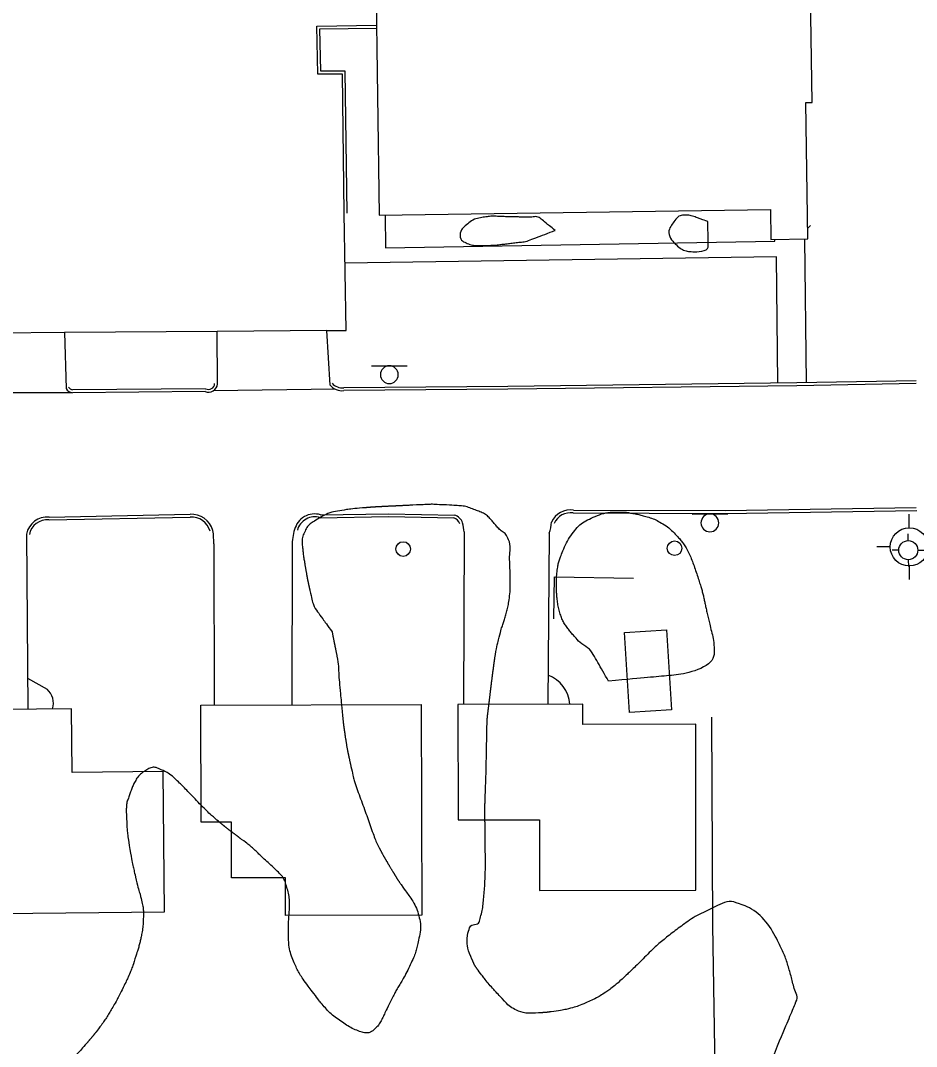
# Model space of a CAD drawing. Extents: x 2145380 to 2157287, y 139568 to 149130.
# Drawn here: x 2150458.3 to 2150646.2, y 144729.1 to 144944.2 of the extents above; entities that cross this region are included whole.
import ezdxf

# ---------------------------------------------------------------- set-up
doc = ezdxf.new("R2010")
doc.units = 0
for name, color, linetype in [('Default', 7, 'Continuous'), ('TOPO_Asphalt', 7, 'Continuous'), ('TOPO_Building', 7, 'Continuous'), ('TOPO_Concrete', 7, 'Continuous'), ('TOPO_Curb Back', 7, 'Continuous'), ('TOPO_Fence', 7, 'Continuous'), ('TOPO_Shrub', 7, 'Continuous'), ('TOPO_Sidewalk', 7, 'Continuous'), ('TOPO_Sign', 7, 'Continuous'), ('TOPO_Tree Line', 7, 'Continuous'), ('TOPO_Water Fire Hydrant', 7, 'Continuous'), ('TOPO_Water Meter', 7, 'Continuous')]:
    doc.layers.add(name, color=color, linetype=linetype)

# ---------------------------------------------------------------- blocks, each defined once
blk = doc.blocks.new('FIRHYD')
at = {"layer": 'TOPO_Water Fire Hydrant'}
for p, q in [((-0.02, 10.16), (-0.03, 17.34)), ((10.16, 0.02), (17.34, 0.03)), ((-10.16, -0.02), (-17.34, -0.03)), ((0.02, -10.16), (0.03, -17.34))]:
    blk.add_line(p, q, dxfattribs=at)
blk.add_circle((0, 0), 10.16, dxfattribs=at)
blk = doc.blocks.new('WTRMTR')
at = {"layer": 'Default'}
blk.add_circle((0, 0), 3.89, dxfattribs=at)

msp = doc.modelspace()

# ---------------------------------------------------------------- linework, layer by layer
at = {"layer": 'TOPO_Asphalt'}
for p, q in [((2150467.55, 144878.84), (2150444.54, 144878.59)), ((2150522.55, 144879.25), (2150499.54, 144878.99)), ((2150444.26, 144866.19), (2150469.01, 144866.21)), ((2150524.36, 144866.93), (2150498.77, 144866.61)), ((2150459.57, 144836.55), (2150459.81, 144799.82))]:
    msp.add_line(p, q, dxfattribs=at)
for points in [[(2150523.21, 144867.77), (2150522.55, 144879.25), (2150526.57, 144879.24), (2150526.17, 144903.81)], [(2150499.61, 144868.04), (2150499.54, 144878.99), (2150467.55, 144878.84), (2150467.87, 144867.06)], [(2150551.32, 144836.98), (2150551.2, 144800.83)], [(2150569.17, 144836.7), (2150568.87, 144800.86)], [(2150498.81, 144834.49), (2150498.93, 144800.69)], [(2150515.27, 144834.09), (2150515.2, 144800.73)]]:
    msp.add_lwpolyline(points, dxfattribs=at)
for centre, radius, start, end in [((2150486.89, 144835.11), 11.94, 357.0421, 10.5828), ((2150525.19, 144834.36), 9.92, 161.6941, 181.5736), ((2150528.35, 144834.14), 23.15, 7.0486, 11.7965), ((2150560.73, 144839.65), 8.94, 340.7124, 356.1194)]:
    msp.add_arc(centre, radius, start, end, dxfattribs=at)
at = {"layer": 'TOPO_Building'}
for points in [[(2150604.5, 144954.54), (2150532.8, 144953.51), (2150533.51, 144903.41), (2150615.54, 144904.58), (2150615.63, 144898.35), (2150623.37, 144898.46), (2150622.96, 144927.07), (2150624.27, 144927.08), (2150623.88, 144954.36), (2150615.18, 144954.23), (2150615.11, 144959.07), (2150604.44, 144958.92)], [(2150542.45, 144756.65), (2150513.9, 144756.58), (2150513.89, 144764.45), (2150502.57, 144764.42), (2150502.54, 144776.15), (2150496.2, 144776.14), (2150496.14, 144800.69), (2150542.34, 144800.8)], [(2150567.15, 144761.8), (2150599.94, 144761.86), (2150599.88, 144796.66), (2150576.19, 144796.62), (2150576.18, 144800.88), (2150550.02, 144800.83), (2150550.07, 144776.61), (2150567.12, 144776.64)], [(2150439.67, 144799.61), (2150440.12, 144756.81), (2150488.49, 144757.32), (2150488.19, 144786.73), (2150469.16, 144786.53), (2150469.02, 144799.92)]]:
    msp.add_lwpolyline(points, close=True, dxfattribs=at)
at = {"layer": 'TOPO_Concrete'}
msp.add_lwpolyline([(2150593.73, 144816.48), (2150594.81, 144799.66), (2150586.01, 144799.09), (2150584.93, 144815.91), (2150593.73, 144816.48)], dxfattribs=at)
at = {"layer": 'TOPO_Curb Back'}
for points in [[(2150526.17, 144903.81), (2150525.79, 144933.01), (2150520.68, 144932.99), (2150520.43, 144943.07), (2150532.94, 144943.25)], [(2150526.77, 144903.81), (2150526.39, 144933.62), (2150521.26, 144933.59), (2150521.05, 144942.48), (2150532.95, 144942.65)], [(2150646.13, 144868.69), (2150621.09, 144868.26), (2150560.5, 144867.52), (2150526.07, 144867.23)], [(2150646.13, 144868.09), (2150621.1, 144867.66), (2150560.5, 144866.92), (2150526.1, 144866.63)], [(2150497, 144866.42), (2150469.19, 144866.17)], [(2150497.12, 144867.02), (2150469.24, 144866.77)], [(2150574.2, 144840.98), (2150606.03, 144840.86), (2150646.22, 144841.5)], [(2150574.24, 144841.58), (2150606.03, 144841.46), (2150646.14, 144842.1)], [(2150464.28, 144839.5), (2150493.89, 144840.1)], [(2150464.3, 144840.1), (2150493.87, 144840.7)], [(2150521.13, 144839.97), (2150535.49, 144840.21), (2150549.19, 144839.93)], [(2150521.22, 144840.57), (2150535.49, 144840.81), (2150549.29, 144840.53)]]:
    msp.add_lwpolyline(points, dxfattribs=at)
for centre, radius, start, end in [((2150469.48, 144868.02), 1.27, 210.7554, 258.8351), ((2150497.7, 144868.2), 1.92, 248.5071, 354.9821), ((2150497.7, 144868.2), 1.32, 243.8815, 354.9877), ((2150525.79, 144870.06), 3.45, 221.535, 275.0775), ((2150525.79, 144870.06), 2.85, 221.5351, 275.5347), ((2150469.48, 144868.02), 1.87, 210.759, 260.8795), ((2150573.69, 144837.15), 4.47, 82.8944, 154.9149), ((2150463.88, 144835.73), 4.39, 84.5226, 169.301), ((2150463.88, 144835.73), 3.79, 84.0156, 169.3033), ((2150494.14, 144836.06), 4.65, 15.5154, 93.3629), ((2150494.14, 144836.06), 4.05, 15.5171, 93.5187), ((2150519.98, 144836.42), 4.34, 73.3481, 165.9219), ((2150519.98, 144836.42), 3.74, 71.9747, 165.9233), ((2150548.54, 144838.03), 2.01, 18.8405, 71.0411), ((2150548.54, 144838.03), 2.61, 18.8381, 73.2353), ((2150573.69, 144837.15), 3.87, 82.3809, 154.9104)]:
    msp.add_arc(centre, radius, start, end, dxfattribs=at)
at = {"layer": 'TOPO_Fence'}
for points in [[(2150570.1, 144818.78), (2150570.28, 144827.6), (2150586.82, 144827.28)], [(2150603.21, 144798.17), (2150603.37, 144754.43), (2150604.18, 144707.14)]]:
    msp.add_lwpolyline(points, dxfattribs=at)
at = {"layer": 'TOPO_Shrub'}
for points in [[(2150570.41, 144900.23), (2150570.41, 144900.23), (2150568.62, 144899.55), (2150566.83, 144898.86), (2150565.03, 144898.18), (2150563.96, 144897.77), (2150562.77, 144897.76), (2150561.63, 144897.6), (2150560.61, 144897.46), (2150559.59, 144897.34), (2150558.56, 144897.23), (2150557.27, 144897.09), (2150555.97, 144897.09), (2150554.67, 144897.07), (2150553.58, 144897.05), (2150552.51, 144897.23), (2150551.46, 144897.73), (2150550.43, 144898.22), (2150550.48, 144900.24), (2150551.3, 144900.94), (2150552.31, 144901.81), (2150553.44, 144902.65), (2150554.76, 144902.88), (2150555.85, 144903.06), (2150556.93, 144903.21), (2150558.03, 144903.18), (2150559.14, 144903.15), (2150560.26, 144903.09), (2150561.37, 144903.06), (2150562.43, 144903.04), (2150563.48, 144903.03), (2150564.53, 144903.01), (2150565.5, 144902.98), (2150566.66, 144903.24), (2150567.42, 144902.63), (2150568.42, 144901.83), (2150569.42, 144901.03), (2150570.41, 144900.23)], [(2150602.41, 144902.11), (2150602.41, 144902.11), (2150602.44, 144900.53), (2150602.48, 144898.95), (2150602.51, 144897.38), (2150602.54, 144895.98), (2150599.88, 144895.69), (2150598.63, 144895.81), (2150597.6, 144895.91), (2150596.58, 144896.47), (2150595.61, 144897.41), (2150594.47, 144898.52), (2150594.09, 144900.21), (2150594.83, 144901.34), (2150595.44, 144902.27), (2150596.32, 144903.38), (2150597.39, 144903.41), (2150598.42, 144903.45), (2150599.5, 144903.14), (2150600.5, 144902.79), (2150601.13, 144902.56), (2150601.77, 144902.33), (2150602.41, 144902.11)]]:
    msp.add_open_spline(points, degree=3, dxfattribs=at)
at = {"layer": 'TOPO_Sidewalk'}
for p, q in [((2150623.34, 144900.64), (2150623.97, 144901.25)), ((2150623.13, 144868.29), (2150622.74, 144898.45))]:
    msp.add_line(p, q, dxfattribs=at)
for points in [[(2150534.77, 144903.42), (2150534.86, 144896.54), (2150616.49, 144897.96), (2150616.48, 144898.36)], [(2150617.07, 144868.21), (2150616.83, 144894.71), (2150526.34, 144893.35)], [(2150459.77, 144806.32), (2150463.87, 144804.02)]]:
    msp.add_lwpolyline(points, dxfattribs=at)
for centre, radius, start, end in [((2150566.51, 144800.37), 6.98, 4.1575, 69.8515), ((2150461.4, 144801.12), 3.8, 340.8811, 49.5696)]:
    msp.add_arc(centre, radius, start, end, dxfattribs=at)
at = {"layer": 'TOPO_Sign'}
for points in [[(2150531.89, 144871.83), (2150539.38, 144871.84)], [(2150535.64, 144871.83), (2150535.64, 144871.83)], [(2150533.77, 144869.97), (2150533.77, 144869.97)], [(2150537.51, 144869.97), (2150537.51, 144869.97)], [(2150535.64, 144868.1), (2150535.64, 144868.1)], [(2150599.11, 144840.75), (2150606.61, 144840.76)], [(2150602.86, 144840.75), (2150602.86, 144840.75)], [(2150601, 144838.89), (2150601, 144838.89)], [(2150602.86, 144837.02), (2150602.86, 144837.02)], [(2150604.73, 144838.89), (2150604.73, 144838.89)]]:
    msp.add_lwpolyline(points, dxfattribs=at)
for centre, start, end in [((2150535.64, 144869.97), 90, 180), ((2150535.64, 144869.97), 360, 90), ((2150535.64, 144869.97), 180, 270), ((2150535.64, 144869.97), 270, 0), ((2150602.86, 144838.89), 90, 180), ((2150602.86, 144838.89), 360, 90), ((2150602.86, 144838.89), 180, 270), ((2150602.86, 144838.89), 270, 0)]:
    msp.add_arc(centre, 1.87, start, end, dxfattribs=at)
at = {"layer": 'TOPO_Tree Line'}
msp.add_line((2150613.16, 144718.76), (2150617.01, 144729.19), dxfattribs=at)
for points, degree in [([(2150530.03, 144842.02), (2150528.27, 144841.9), (2150526.53, 144841.65), (2150524.79, 144841.36), (2150523.12, 144841.07), (2150521.65, 144840.31), (2150520.15, 144839.39), (2150519.22, 144838.82), (2150518.46, 144838.18), (2150517.97, 144837.16), (2150517.45, 144836.08), (2150517.3, 144834.99), (2150517.42, 144833.9), (2150517.52, 144832.96), (2150517.62, 144832.01), (2150517.78, 144831.07), (2150517.93, 144830.14), (2150518.09, 144829.22), (2150518.24, 144828.3)], 3), ([(2150534.19, 144842.3), (2150532.8, 144842.23), (2150531.41, 144842.13), (2150530.03, 144842.02)], 2), ([(2150540.6, 144842.61), (2150538.46, 144842.5), (2150536.33, 144842.4), (2150534.19, 144842.3)], 2), ([(2150546.79, 144842.68), (2150545.84, 144842.71), (2150544.89, 144842.81), (2150543.94, 144842.76), (2150542.83, 144842.71), (2150541.71, 144842.66), (2150540.6, 144842.61)], 3), ([(2150560.88, 144830.64), (2150560.81, 144832.36), (2150561.22, 144834.11), (2150560.44, 144835.78), (2150559.99, 144836.72), (2150559.06, 144837.16), (2150558.41, 144837.88), (2150557.79, 144838.57), (2150557.22, 144839.31), (2150556.56, 144839.99), (2150555.83, 144840.72), (2150554.88, 144841.13), (2150553.91, 144841.5), (2150552.79, 144841.94), (2150551.68, 144842.36), (2150550.5, 144842.46), (2150549.27, 144842.56), (2150548.03, 144842.62), (2150546.79, 144842.68)], 3), ([(2150581.58, 144805.71), (2150585.84, 144806.09), (2150590.11, 144806.48), (2150594.37, 144806.86), (2150598.1, 144807.19), (2150603.96, 144809.44), (2150603.73, 144813.1), (2150603.64, 144814.62), (2150603.15, 144816.17), (2150602.8, 144817.69), (2150602.55, 144818.78), (2150602.3, 144819.86), (2150602.05, 144820.94), (2150601.85, 144821.81), (2150601.69, 144822.69), (2150601.49, 144823.56), (2150601.28, 144824.46), (2150601, 144825.35), (2150600.73, 144826.24), (2150600.33, 144827.57), (2150599.87, 144828.87), (2150599.41, 144830.18), (2150598.98, 144831.4), (2150598.44, 144832.55), (2150597.82, 144833.69), (2150597.37, 144834.52), (2150596.78, 144835.23), (2150596.14, 144835.93), (2150595.09, 144837.08), (2150594.01, 144838.09), (2150592.66, 144838.88), (2150591.52, 144839.54), (2150590.35, 144839.98), (2150589.11, 144840.33), (2150588.16, 144840.6), (2150587.21, 144840.8), (2150586.24, 144840.96), (2150585.27, 144841.12), (2150584.29, 144841.18), (2150583.32, 144841.16), (2150581.48, 144841.13), (2150579.7, 144840.66), (2150577.94, 144839.84), (2150576.45, 144839.16), (2150575.25, 144838.26), (2150574.27, 144836.96), (2150573.14, 144835.45), (2150572.37, 144833.9), (2150571.71, 144832.18), (2150571.4, 144831.36), (2150571.1, 144830.55), (2150570.96, 144829.67), (2150570.75, 144828.32), (2150570.69, 144826.96), (2150570.69, 144825.6), (2150570.69, 144824.69), (2150570.74, 144823.79), (2150570.84, 144822.88), (2150570.97, 144821.72), (2150571.21, 144820.59), (2150571.59, 144819.47), (2150571.91, 144818.56), (2150572.33, 144817.73), (2150572.9, 144816.96), (2150573.46, 144816.19), (2150574.07, 144815.5), (2150574.69, 144814.8), (2150575.94, 144813.43), (2150577.72, 144812.49), (2150578.64, 144810.88), (2150579.62, 144809.16), (2150580.6, 144807.43), (2150581.58, 144805.71), (2150581.58, 144805.71)], 3), ([(2150557.78, 144810.62), (2150558.08, 144812.58), (2150558.55, 144814.51), (2150559.07, 144816.43), (2150559.32, 144817.34), (2150559.68, 144818.2), (2150559.94, 144819.1), (2150560.24, 144820.15), (2150560.53, 144821.2), (2150560.69, 144822.28), (2150560.94, 144823.98), (2150561.01, 144825.68), (2150560.98, 144827.37), (2150560.96, 144828.46), (2150560.93, 144829.55), (2150560.88, 144830.64)], 3), ([(2150518.24, 144828.3), (2150518.46, 144827.09), (2150518.72, 144825.9), (2150518.99, 144824.69)], 2), ([(2150518.99, 144824.69), (2150519.33, 144823.17), (2150519.65, 144821.56), (2150520.56, 144820.29), (2150521.59, 144818.87), (2150522.61, 144817.44), (2150523.64, 144816.01)], 3), ([(2150523.64, 144816.01), (2150523.98, 144814.32), (2150524.32, 144812.63), (2150524.66, 144810.95)], 2), ([(2150524.66, 144810.95), (2150525.01, 144809.18), (2150524.98, 144807.36), (2150525.15, 144805.57), (2150525.38, 144803.21), (2150525.6, 144800.86), (2150525.82, 144798.5)], 3), ([(2150557.29, 144807.05), (2150557.45, 144808.24), (2150557.61, 144809.43), (2150557.78, 144810.62)], 2), ([(2150556.53, 144800.89), (2150556.78, 144802.95), (2150557.03, 144805), (2150557.29, 144807.05)], 2), ([(2150556.11, 144796.15), (2150556.15, 144797.74), (2150556.34, 144799.32), (2150556.53, 144800.89)], 2), ([(2150525.82, 144798.5), (2150525.97, 144796.97), (2150526.19, 144795.44), (2150526.41, 144793.91)], 2), ([(2150556, 144790.42), (2150556.04, 144792.33), (2150556.07, 144794.24), (2150556.11, 144796.15)], 2), ([(2150526.41, 144793.91), (2150526.71, 144791.86), (2150527.15, 144789.84), (2150527.59, 144787.82)], 2), ([(2150555.8, 144782.94), (2150555.84, 144784.11), (2150555.89, 144785.27), (2150555.92, 144786.43), (2150555.95, 144787.76), (2150555.97, 144789.09), (2150556, 144790.42)], 3), ([(2150490.89, 144785.09), (2150489.82, 144786.12), (2150488.46, 144786.88), (2150487.15, 144787.42), (2150486.38, 144787.73), (2150485.38, 144787.52), (2150484.61, 144787), (2150483.62, 144786.35), (2150482.84, 144785.61), (2150482.31, 144784.61), (2150481.88, 144783.78), (2150481.55, 144782.96), (2150481.25, 144782.08), (2150480.95, 144781.18), (2150480.57, 144780.31), (2150480.51, 144779.37), (2150480.46, 144778.52), (2150480.5, 144777.66), (2150480.54, 144776.81)], 3), ([(2150527.59, 144787.82), (2150527.94, 144786.28), (2150528.29, 144784.73), (2150528.82, 144783.24), (2150529.45, 144781.46), (2150530.12, 144779.69), (2150530.75, 144777.9), (2150531.34, 144776.24), (2150531.92, 144774.58), (2150532.53, 144772.92), (2150532.88, 144771.95), (2150533.36, 144771.03), (2150533.84, 144770.11)], 3), ([(2150499.81, 144776.3), (2150498.9, 144777.07), (2150498, 144777.84), (2150497.16, 144778.68), (2150495.85, 144779.98), (2150494.61, 144781.35), (2150493.32, 144782.67), (2150492.52, 144783.48), (2150491.72, 144784.28), (2150490.89, 144785.09)], 3), ([(2150555.69, 144777.32), (2150555.67, 144779.2), (2150555.73, 144781.07), (2150555.8, 144782.94)], 2), ([(2150480.54, 144776.81), (2150480.58, 144775.88), (2150480.62, 144774.96), (2150480.72, 144774.03), (2150480.85, 144772.82), (2150481.05, 144771.62), (2150481.25, 144770.42)], 3), ([(2150555.73, 144773.63), (2150555.71, 144774.86), (2150555.7, 144776.09), (2150555.69, 144777.32)], 2), ([(2150501.93, 144774.58), (2150501.21, 144775.14), (2150500.51, 144775.72), (2150499.81, 144776.3)], 2), ([(2150504.67, 144772.51), (2150503.76, 144773.2), (2150502.85, 144773.89), (2150501.93, 144774.58)], 2), ([(2150514.48, 144753.81), (2150514.5, 144755.4), (2150514.68, 144756.99), (2150514.71, 144758.58), (2150514.73, 144759.91), (2150514.53, 144761.21), (2150514.14, 144762.51), (2150513.8, 144763.66), (2150513.28, 144764.76), (2150512.43, 144765.56), (2150511.32, 144766.62), (2150510.2, 144767.63), (2150509.09, 144768.67), (2150508.29, 144769.43), (2150507.53, 144770.22), (2150506.69, 144770.94), (2150506.05, 144771.5), (2150505.36, 144772.01), (2150504.67, 144772.51)], 3), ([(2150552.72, 144747.94), (2150551.93, 144749.71), (2150551.84, 144752.01), (2150552.41, 144753.78), (2150552.68, 144754.64), (2150554.36, 144754.67), (2150554.6, 144755.58), (2150554.95, 144756.9), (2150555.25, 144758.24), (2150555.37, 144759.6), (2150555.51, 144761.14), (2150555.65, 144762.69), (2150555.71, 144764.24), (2150555.76, 144765.44), (2150555.8, 144766.65), (2150555.79, 144767.86), (2150555.77, 144769.79), (2150555.75, 144771.71), (2150555.73, 144773.63)], 3), ([(2150481.25, 144770.42), (2150481.47, 144769.18), (2150481.69, 144767.95), (2150481.95, 144766.73), (2150482.15, 144765.8), (2150482.36, 144764.88), (2150482.57, 144763.97)], 3), ([(2150533.84, 144770.11), (2150534.48, 144768.93), (2150535.16, 144767.78), (2150535.84, 144766.62)], 2), ([(2150535.84, 144766.62), (2150536.57, 144765.4), (2150537.33, 144764.21), (2150538.09, 144763.02)], 2), ([(2150482.57, 144763.97), (2150482.94, 144762.4), (2150483.43, 144760.89), (2150483.79, 144759.29), (2150484.03, 144758.28), (2150484.08, 144757.25), (2150484.06, 144756.23), (2150484.04, 144755), (2150483.94, 144753.76), (2150483.69, 144752.52), (2150483.51, 144751.65), (2150483.33, 144750.79), (2150483.08, 144749.94), (2150482.83, 144749.1), (2150482.58, 144748.28), (2150482.31, 144747.45)], 3), ([(2150538.09, 144763.02), (2150538.63, 144762.17), (2150539.29, 144761.41), (2150539.86, 144760.56), (2150540.79, 144759.19), (2150541.53, 144757.7), (2150541.9, 144756.11), (2150542.3, 144754.42), (2150542.06, 144752.6), (2150541.66, 144750.91), (2150541.41, 144749.84), (2150541.16, 144748.77), (2150540.72, 144747.75), (2150540.04, 144746.21), (2150539.34, 144744.71), (2150538.52, 144743.26), (2150538, 144742.33), (2150537.4, 144741.44), (2150536.9, 144740.49), (2150536.49, 144739.7), (2150536.07, 144738.9), (2150535.67, 144738.1)], 3), ([(2150617.01, 144729.19), (2150618.28, 144732.21), (2150619.56, 144735.22), (2150620.83, 144738.24), (2150621.36, 144739.48), (2150620.61, 144740.94), (2150620.28, 144742.25), (2150619.95, 144743.54), (2150619.61, 144744.82), (2150619.22, 144746.09), (2150618.85, 144747.32), (2150618.41, 144748.49), (2150617.84, 144749.67), (2150615.88, 144753.74), (2150612.67, 144757.7), (2150608.65, 144759.14), (2150606.96, 144759.74), (2150604.87, 144758.88), (2150603.2, 144758.04), (2150601.49, 144757.18), (2150599.75, 144756.39), (2150598.18, 144755.27), (2150596.87, 144754.34), (2150595.58, 144753.41), (2150594.33, 144752.41), (2150593.24, 144751.55), (2150592.16, 144750.68), (2150591.15, 144749.73), (2150589.8, 144748.46), (2150588.55, 144747.11), (2150587.22, 144745.84), (2150586.3, 144744.96), (2150585.39, 144744.09), (2150584.46, 144743.23)], 3), ([(2150520.13, 144739.74), (2150519.18, 144740.98), (2150518.24, 144742.22), (2150517.35, 144743.53), (2150516.7, 144744.48), (2150516.19, 144745.5), (2150515.74, 144746.58), (2150515.12, 144748.05), (2150514.65, 144749.54), (2150514.53, 144751.1), (2150514.46, 144752.01), (2150514.47, 144752.91), (2150514.48, 144753.81)], 3), ([(2150482.31, 144747.45), (2150482.03, 144746.59), (2150481.74, 144745.73), (2150481.41, 144744.88), (2150480.94, 144743.71), (2150480.39, 144742.59), (2150479.84, 144741.46)], 3), ([(2150554.24, 144745.07), (2150553.58, 144745.95), (2150553.15, 144746.96), (2150552.72, 144747.94)], 2), ([(2150559.29, 144739.13), (2150558.37, 144740.11), (2150557.46, 144741.08), (2150556.59, 144742.09), (2150555.76, 144743.06), (2150555.01, 144744.05), (2150554.24, 144745.07)], 3), ([(2150584.46, 144743.23), (2150583.16, 144742.04), (2150581.79, 144740.95), (2150580.3, 144739.99), (2150579.45, 144739.44), (2150578.55, 144739.03), (2150577.64, 144738.6)], 3), ([(2150479.84, 144741.46), (2150479.17, 144740.13), (2150478.49, 144738.82), (2150477.76, 144737.53), (2150477.2, 144736.55), (2150476.63, 144735.58), (2150476, 144734.65), (2150475.45, 144733.82), (2150474.84, 144733.03), (2150474.24, 144732.23)], 3), ([(2150535.67, 144738.1), (2150535.22, 144737.22), (2150534.83, 144736.31), (2150534.39, 144735.42), (2150533.92, 144734.46), (2150533.44, 144733.57), (2150532.59, 144732.76), (2150531.74, 144731.95), (2150530.39, 144731.85), (2150529.43, 144732.23), (2150528.19, 144732.71), (2150526.94, 144733.36), (2150525.8, 144734.19), (2150524.58, 144735.06), (2150523.4, 144735.86), (2150522.42, 144736.94), (2150521.6, 144737.84), (2150520.87, 144738.78), (2150520.13, 144739.74)], 3), ([(2150566.91, 144736.12), (2150565.22, 144736.04), (2150563.53, 144736.03), (2150561.88, 144736.91), (2150560.78, 144737.5), (2150560.07, 144738.28), (2150559.29, 144739.13)], 3), ([(2150577.64, 144738.6), (2150576.6, 144738.13), (2150575.58, 144737.66), (2150574.48, 144737.33), (2150572.86, 144736.84), (2150571.21, 144736.6), (2150569.54, 144736.36)], 3), ([(2150569.54, 144736.36), (2150568.66, 144736.22), (2150567.79, 144736.17), (2150566.91, 144736.12)], 2), ([(2150474.24, 144732.23), (2150473.59, 144731.41), (2150472.91, 144730.61), (2150472.23, 144729.81)], 2), ([(2150472.23, 144729.81), (2150471.26, 144728.69), (2150470.28, 144727.58), (2150469.2, 144726.56), (2150468.43, 144725.84), (2150467.64, 144725.16), (2150466.84, 144724.49)], 3)]:
    msp.add_open_spline(points, degree=degree, dxfattribs=at)

# ---------------------------------------------------------------- block references
at = {"layer": 'TOPO_Water Fire Hydrant'}
for p, xscale, yscale in [((2150644.66, 144833.86), 0.39370000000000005, 0.3937000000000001), ((2150644.46, 144833.16), 0.19685000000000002, 0.19685000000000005)]:
    msp.add_blockref('FIRHYD', p, dxfattribs=dict(at, xscale=xscale, yscale=yscale))
at = {"layer": 'TOPO_Water Meter', "xscale": 0.39370000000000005, "yscale": 0.3937000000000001}
for p in [(2150538.54, 144833.4), (2150595.45, 144833.58)]:
    msp.add_blockref('WTRMTR', p, dxfattribs=at)

doc.saveas('drawing.dxf')
